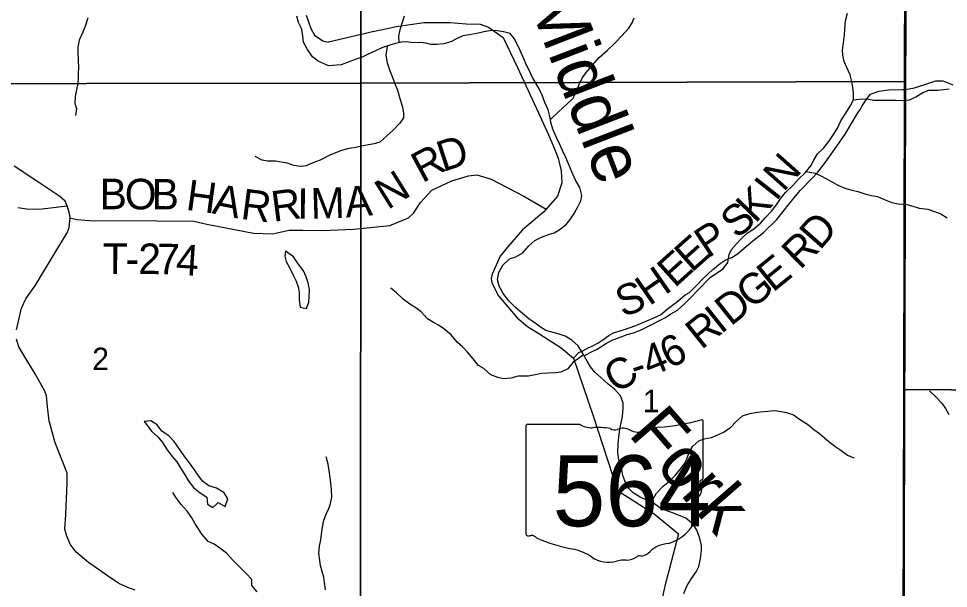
# Model space of a CAD drawing. Extents: x 2043100 to 2470832, y 443715 to 810583.
# Drawn here: x 2282180 to 2291305, y 601285 to 606876 of the extents above; entities that cross this region are included whole.
import ezdxf

# ---------------------------------------------------------------- set-up
doc = ezdxf.new("R2010")
doc.units = 0
for name, color, linetype in [('GM_X_County_Road', 7, 'Continuous'), ('GM_X_County_Road_Text', 7, 'Continuous'), ('GM_X_Minor_Lake', 7, 'Continuous'), ('GM_X_Minor_River', 7, 'Continuous'), ('GM_X_Minor_River_Text', 7, 'Continuous'), ('GM_X_Section', 7, 'Continuous'), ('GM_X_Section_Text', 7, 'Continuous'), ('GM_X_State_Location', 7, 'Continuous'), ('GM_X_State_Route', 7, 'Continuous'), ('GM_X_State_Shield', 7, 'Continuous'), ('GM_X_Township', 7, 'Continuous'), ('GM_X_Township_Road', 7, 'Continuous'), ('GM_X_Township_Road_Text', 7, 'Continuous'), ('GM_X_Township_ROW', 7, 'Continuous')]:
    doc.layers.add(name, color=color, linetype=linetype)

msp = doc.modelspace()

# ---------------------------------------------------------------- linework, layer by layer
at = {"layer": 'GM_X_County_Road'}
for points in [[(2290851.7, 606180.1), (2290884.8, 606180.5), (2290971, 606197.2), (2291123.7, 606247.3), (2291183.3, 606264), (2291250.1, 606264), (2291347.8, 606227.6)], [(2287626.9, 603543.5), (2287679.5, 603599.7), (2287709.3, 603614), (2287771, 603644.6), (2287808.9, 603661), (2287864.6, 603689.6), (2287912.2, 603724), (2287971.9, 603764.7), (2288019.6, 603791.1), (2288117.3, 603822.1), (2288238.9, 603863.3), (2288406.2, 603934.9), (2288479.9, 603969.6), (2288545.3, 604024.3), (2288648.6, 604103.4), (2288721.9, 604166.2), (2288765.7, 604188.6), (2288831.1, 604255.3), (2288902.3, 604330.1), (2288993.5, 604413.1), (2289065, 604471.8), (2289114.6, 604506.3), (2289152.5, 604520.7), (2289180.4, 604533), (2289234, 604567.5), (2289386.8, 604695.1), (2289492, 604776.2), (2289622.7, 604905.6), (2289747.2, 605063), (2289849.9, 605190.2), (2289966.7, 605311.5), (2290022.2, 605368.1), (2290099.2, 605468.9), (2290188, 605590), (2290292.5, 605741.2), (2290416.4, 605952.7), (2290444.1, 605989), (2290459.8, 606021.2), (2290499.2, 606077.6), (2290541.7, 606135.2), (2290622.8, 606163.8), (2290715.8, 606178.1), (2290851.7, 606180.1)]]:
    msp.add_lwpolyline(points, dxfattribs=at)
at = {"layer": 'GM_X_Minor_Lake'}
for points in [[(2284799.8, 604593.6), (2284792, 604543.5), (2284804.3, 604493.5), (2284840.7, 604425.6), (2284879.1, 604351.6), (2284903.4, 604299.7), (2284927.7, 604233.7), (2284934, 604181.7), (2284934.3, 604115.6), (2284944.6, 604043.5), (2284989.2, 604033.7)], [(2284989.2, 604033.7), (2285006.8, 604029.8), (2285026.6, 604093.9), (2285030.4, 604146), (2285036.1, 604216.1), (2285021.8, 604284.2), (2285003.5, 604342.2), (2284977.1, 604400.1), (2284924.7, 604468), (2284876.3, 604539.9), (2284799.8, 604593.6)], [(2284119.6, 602109.3), (2284139, 602127.4), (2284205.4, 602089.7), (2284233.1, 602161.9), (2284198.8, 602223.8), (2284122.4, 602269.5), (2284048.1, 602291.2), (2283985.7, 602337), (2283943.4, 602394.9), (2283907, 602448.8), (2283858.6, 602516.7), (2283810.2, 602574.6), (2283751.7, 602660.4), (2283705.3, 602726.3), (2283654.9, 602780.2), (2283586.6, 602825.9), (2283540.2, 602889.8), (2283477.8, 602927.6), (2283411.7, 602923.3)], [(2283411.7, 602923.3), (2283488.3, 602825.5), (2283544.7, 602771.7), (2283591, 602717.8), (2283637.5, 602643.9), (2283685.9, 602578), (2283732.3, 602526.2), (2283772.6, 602462.3), (2283809, 602406.3), (2283845.4, 602342.4), (2283897.8, 602274.6), (2283960.2, 602222.8), (2284026.5, 602181), (2284032.8, 602110.9), (2284085.1, 602077.1), (2284119.6, 602109.3)]]:
    msp.add_lwpolyline(points, dxfattribs=at)
at = {"layer": 'GM_X_Minor_River'}
for points in [[(2282860.8, 606882.2), (2282835.1, 606808), (2282809.3, 606743.8), (2282773.6, 606663.5), (2282761.8, 606597.4), (2282762, 606547.3), (2282764.4, 606463.2), (2282766.7, 606397.2), (2282764.9, 606341.1), (2282765.2, 606291), (2282761.4, 606238.9), (2282747.6, 606176.8), (2282735.9, 606110.6), (2282730.2, 606044.5), (2282746.4, 605994.5), (2282738.7, 605926.4)], [(2285222.5, 606414), (2285118.4, 606457.5), (2285064.1, 606501.3), (2285015.6, 606573.2), (2284977.2, 606645.2), (2284968.9, 606703.2), (2284960.6, 606771.3), (2284928.2, 606837.2), (2284909.9, 606899.2)], [(2285915.1, 606639.5), (2285910.6, 606707.9), (2285928.1, 606780.1), (2285947.6, 606842.3), (2285967.2, 606902.5)], [(2287399.6, 605885.3), (2287482.4, 605965), (2287553.9, 606031.5), (2287621.4, 606094), (2287654.9, 606162.3), (2287682.4, 606228.6), (2287709.9, 606290.9), (2287751.5, 606347.2), (2287812.9, 606419.7), (2287878.3, 606494.2), (2287957.8, 606564.8), (2288029.2, 606631.4), (2288100.6, 606707.9), (2288168.1, 606782.4), (2288201.7, 606834.7), (2288221.3, 606884.9)], [(2287730.2, 603566.3), (2287788.7, 603600), (2287856.4, 603632.5), (2287940, 603683.1), (2288003.7, 603721.5), (2288083.4, 603750.1), (2288151.1, 603774.5), (2288215, 603793), (2288282.7, 603817.4), (2288336.5, 603845.8), (2288527.6, 603943.2), (2288581.3, 603977.5), (2288645, 604014), (2288714.5, 604076.5), (2288782, 604141), (2288841.5, 604207.5), (2288966.5, 604334.5), (2289018.2, 604372.8), (2289095.8, 604419.4), (2289139.3, 604483.8), (2289154.7, 604560), (2289176.4, 604610.2), (2289225.9, 604664.5), (2289275.5, 604716.9), (2289329.1, 604769.3), (2289396.7, 604813.8), (2289462.3, 604868.3), (2289505.9, 604920.7), (2289567.4, 604987.1), (2289616.9, 605049.5), (2289656.5, 605105.9), (2289708, 605170.3), (2289773.5, 605234.8), (2289838.9, 605303.3), (2289898.5, 605363.8), (2289953.9, 605430.2), (2289983.5, 605486.4), (2290021, 605548.8), (2290082.6, 605607.2), (2290130.1, 605671.6), (2290177.6, 605738), (2290217.1, 605800.3), (2290250.6, 605872.6), (2290300, 605947.1), (2290341.5, 606015.4), (2290373, 606079.7), (2290372.5, 606145.8), (2290366.1, 606203.8), (2290355.7, 606271.8), (2290341.3, 606325.8), (2290306.8, 606397.7), (2290282.5, 606453.6), (2290268, 606517.6), (2290265.7, 606567.6), (2290275.2, 606639.8), (2290284.6, 606717.9), (2290288.2, 606770), (2290295.6, 606854.2), (2290315.1, 606930.4)], [(2287640.9, 605297.2), (2287610.4, 605371.1), (2287577.9, 605451), (2287551.5, 605512.9), (2287517, 605582.7), (2287490.7, 605640.6), (2287454.2, 605714.5), (2287421.7, 605792.4), (2287405.3, 605848.3), (2287394.8, 605916.4), (2287378.4, 605980.3), (2287345.9, 606054.2), (2287317.4, 606124.1), (2287287, 606194), (2287222.3, 606297.8), (2287189.8, 606369.6), (2287161.5, 606425.5), (2287137.1, 606481.4), (2287106.6, 606557.3), (2287045.8, 606677.1), (2287003.5, 606730.9), (2286939.4, 606746.5), (2286877.4, 606756.1), (2286825.4, 606759.8), (2286745.6, 606747.3), (2286675.8, 606730.8), (2286603.9, 606718.3), (2286540, 606707.9), (2286478.3, 606677.5), (2286420.6, 606649.1), (2286352.8, 606628.6), (2286284.9, 606622.2), (2286226.9, 606621.8), (2286174.9, 606633.5), (2286124.9, 606641.2), (2286047, 606638.7), (2285990.9, 606648.3), (2285937, 606643.9), (2285865.2, 606629.5), (2285803.4, 606609), (2285743.6, 606588.6), (2285675.9, 606556.2), (2285604.2, 606523.7), (2285552.4, 606499.3), (2285482.6, 606474.8), (2285414.9, 606448.4), (2285345.1, 606421.9), (2285222.5, 606414)], [(2285797.4, 606607), (2285784, 606518.8), (2285796.6, 606442.8), (2285819, 606372.8), (2285851.6, 606290.9), (2285874, 606231), (2285898.4, 606173.1), (2285922.9, 606093.2), (2285945.4, 606021.2), (2285957.9, 605951.2), (2285956.2, 605901.1), (2285922.6, 605848.8), (2285851.2, 605778.3), (2285797.6, 605727.9), (2285726.1, 605663.3), (2285670.2, 605647), (2285612.4, 605638.6), (2285544.5, 605624.1), (2285472.7, 605607.7), (2285420.8, 605601.3), (2285339, 605578.8), (2285233.5, 605534.8)], [(2290372.2, 606078.1), (2290456.9, 606088.2), (2290520.8, 606084.7), (2290572.9, 606075), (2290788.7, 606076.4), (2290858.6, 606072.8), (2290924.5, 606079.2), (2290986.3, 606107.7), (2291055.9, 606152.2), (2291113.7, 606172.6), (2291199.6, 606173.1), (2291257.5, 606181.5), (2291311.4, 606185.9)], [(2285233.5, 605534.8), (2285138.7, 605488.3), (2285068.7, 605459.9), (2285002.6, 605431.6), (2284948.5, 605425.4), (2284882.3, 605435.1), (2284814, 605456.8), (2284757.9, 605468.6), (2284699.7, 605476.4), (2284621.5, 605476), (2284569.3, 605485.8), (2284501, 605523.5)], [(2289907.9, 605375), (2289996.4, 605358.4), (2290046.5, 605336.7), (2290116.7, 605301.1), (2290172.9, 605267.4), (2290227, 605237.7), (2290297.2, 605208.1), (2290359.2, 605192.5), (2290415.3, 605178.8), (2290485.4, 605157.2), (2290551.4, 605141.7), (2290609.5, 605130), (2290669.6, 605104.4), (2290749.7, 605070.8), (2290813.8, 605059.2), (2290895.7, 605051.8), (2290955.8, 605036.1), (2291017.9, 605014.5), (2291101.9, 605005), (2291170, 604983.4), (2291230.1, 604959.8), (2291294.3, 604920.2)], [(2288708.4, 601235), (2288739.9, 601313.2), (2288791.3, 601391.7), (2288828.9, 601446), (2288854.5, 601500.2), (2288871.9, 601576.4), (2288881.3, 601656.6), (2288883, 601706.7), (2288862.4, 601788.6), (2288836, 601854.5), (2288799.6, 601914.4), (2288727.2, 601974), (2288657.1, 602003.6), (2288597, 602025.2), (2288526.9, 602052.8), (2288472.8, 602076.5), (2288398.5, 602130.1), (2288346.4, 602149.8), (2288280.2, 602181.4), (2288210, 602221), (2288161.7, 602272.7), (2288129.2, 602340.6), (2288110.9, 602392.6), (2288098.5, 602450.5), (2288082.1, 602502.5), (2288067.7, 602564.5), (2288059.3, 602620.5), (2288064.7, 602702.6), (2288072.3, 602768.8), (2288081.7, 602848.9), (2288093.3, 602909.1), (2288106.8, 602973.3), (2288112.3, 603051.4), (2288113.9, 603101.5), (2288087.4, 603173.4), (2288027, 603241.1), (2287962.7, 603292.7), (2287894.3, 603354.4), (2287836, 603408.1), (2287793.7, 603459.8), (2287759.3, 603515.7), (2287716.8, 603589.5), (2287672.3, 603665.3), (2287610, 603719), (2287543.8, 603758.6), (2287475.7, 603784.2), (2287425.6, 603795.9), (2287353.6, 603815.5), (2287301.4, 603847.2), (2287249.2, 603886.9), (2287186.9, 603930.5), (2287124.6, 603982.2), (2287056.3, 604039.8), (2286991.8, 604107.5), (2286935.4, 604177.2), (2286896.9, 604249.1), (2286880.5, 604313.1), (2286894, 604385.2), (2286931.5, 604455.6), (2286999, 604518.1), (2287060.8, 604538.5), (2287128.4, 604579), (2287185.9, 604647.4), (2287245.5, 604697.9), (2287311.2, 604730.3), (2287380.9, 604758.8), (2287434.8, 604773.2), (2287486.5, 604803.6), (2287554.1, 604854), (2287593.7, 604904.4), (2287631.3, 604962.7), (2287670.7, 605037), (2287698.3, 605089.3), (2287708, 605141.4), (2287687.4, 605219.4), (2287640.9, 605297.2)], [(2287725.1, 603575.1), (2287675.2, 603541.2), (2287621.5, 603504.8), (2287570, 603438.4), (2287502.3, 603405.9), (2287448.4, 603399.6), (2287372.5, 603397.1), (2287312.6, 603392.7), (2287248.7, 603380.2), (2287182.9, 603365.8), (2287083, 603367.2), (2287009.2, 603348.7), (2286935.3, 603342.2), (2286883.2, 603353.9), (2286815.1, 603381.5), (2286744.7, 603441.1), (2286692.6, 603472.8), (2286640.2, 603536.5), (2286585.8, 603602.3), (2286535.4, 603654), (2286483.2, 603699.7), (2286426.7, 603771.5), (2286354.4, 603831.1), (2286302.1, 603868.8), (2286252, 603894.5), (2286191.8, 603930.2), (2286131.4, 603997.8), (2286077.2, 604037.6), (2286020.9, 604075.2), (2285954.7, 604122.9), (2285888.3, 604184.5), (2285832, 604230.2)], [(2291120.4, 603222.9), (2291180.7, 603163.2), (2291241.1, 603101.5), (2291275.4, 603049.7), (2291309.8, 602989.8)], [(2288391.6, 602132.7), (2288439.8, 602218.4), (2288505.3, 602287), (2288570.8, 602341.4), (2288624.4, 602393.8), (2288670, 602448.2), (2288713.5, 602504.6), (2288737.2, 602554.8), (2288762.6, 602627), (2288796.2, 602681.3), (2288855.8, 602731.8), (2288907.6, 602752.1), (2288979.5, 602766.6), (2289049.2, 602795.1), (2289103, 602819.5), (2289170.6, 602867.9), (2289222.2, 602922.3), (2289285.7, 602978.8), (2289357.5, 603001.3), (2289409.4, 603011.7), (2289461.3, 603018), (2289533.2, 603024.5), (2289597.1, 603028.9), (2289665.1, 603021.3), (2289717.1, 603009.6), (2289785.2, 602988), (2289845.4, 602946.4), (2289923.7, 602894.8), (2289984, 602845.2), (2290040.2, 602805.4), (2290116.6, 602737.9), (2290189, 602680.2), (2290239.2, 602648.5), (2290313.5, 602592.9), (2290377.6, 602567.3)], [(2285191.5, 601269.2), (2285181, 601341.2), (2285176.6, 601395.3), (2285160.2, 601451.2), (2285143.8, 601509.2), (2285135.5, 601559.2), (2285127, 601631.3), (2285132.5, 601699.4), (2285146.2, 601761.5), (2285153.8, 601817.7), (2285163.4, 601885.8), (2285177, 601954), (2285198.6, 602012.2), (2285224.3, 602068.5), (2285240, 602118.6), (2285253.7, 602180.8), (2285249.2, 602250.9), (2285242.7, 602318.9), (2285236.4, 602370.9), (2285227.9, 602443), (2285217.4, 602505), (2285198.9, 602576.9)], [(2284520, 601250.8), (2284469.5, 601312.6), (2284469.1, 601370.6), (2284414.6, 601430.4), (2284344, 601498), (2284281.4, 601561.7), (2284220.8, 601629.4), (2284164.4, 601673), (2284097.9, 601718.7), (2284041.6, 601746.3), (2283977, 601816), (2283946.6, 601867.9), (2283914.2, 601919.7), (2283879.7, 601975.6), (2283835.2, 602041.4), (2283776.6, 602107.1), (2283726.1, 602172.8), (2283693.6, 602224.7)]]:
    msp.add_lwpolyline(points, dxfattribs=at)
at = {"layer": 'GM_X_Section'}
for points in [[(2285545.2, 611577.5), (2285539.4, 606241.2), (2280148, 606235.5), (2280143.2, 611575.7)], [(2290886.4, 611511.8), (2290881.7, 608528.4), (2290875.5, 606259.3), (2285539.4, 606241.2), (2285545.2, 611577.5)], [(2290881.7, 608528.4), (2295598, 608504.4), (2295541.7, 603205.3), (2290867.3, 603235.9), (2290875.5, 606259.3)], [(2279943.9, 606237.1), (2280148, 606235.5), (2285539.4, 606241.2), (2285534.7, 600970.8), (2279947.8, 600975)], [(2290875.5, 606259.3), (2290867.3, 603235.9), (2290860.2, 600886.8), (2285534.7, 600970.8), (2285539.4, 606241.2)], [(2295541.7, 603205.3), (2295481.1, 597922.3), (2290850.4, 597973.4), (2290860.2, 600886.8), (2290867.3, 603235.9)]]:
    msp.add_lwpolyline(points, close=True, dxfattribs=at)
at = {"layer": 'GM_X_State_Route'}
for points in [[(2285003, 606910.4), (2285048.2, 606779.5), (2285085.4, 606714.1), (2285164.4, 606659.4), (2285218.6, 606646.4), (2285221.7, 606647.1)], [(2285221.7, 606647.1), (2285652.7, 606748.3), (2285672.9, 606752.6), (2285890.2, 606799.3), (2286158, 606838.8), (2286414.6, 606838), (2286573.2, 606825.1), (2286709.7, 606819.9), (2286790.4, 606793.4), (2286936.9, 606692), (2287077.4, 606396), (2287281.1, 605952.7), (2287379.6, 605734.9)], [(2287379.6, 605734.9), (2287424, 605636.6), (2287448.5, 605573.4), (2287474.9, 605505.2), (2287505.5, 605383.5), (2287510, 605263.2), (2287468.5, 605133.8), (2287357.5, 605007.4), (2287333.8, 604980.5), (2287126.8, 604802), (2286977.9, 604632.5), (2286907.3, 604544.1), (2286827.2, 604367.9), (2286817.3, 604326.6), (2286823.1, 604281.7), (2286888.1, 604156.8), (2287071.3, 603938.3), (2287175.3, 603854.3), (2287287, 603784.6), (2287503.8, 603646.1), (2287626.9, 603543.5), (2287820, 602978.4), (2288057.1, 602243.8), (2288416.7, 602015.1), (2288655.4, 601819.9), (2288526, 601318.2)], [(2288526, 601318.2), (2288504.6, 601235.2), (2288439.1, 600906.8), (2288409.4, 600758), (2288669.6, 600148.2), (2288769, 599651.2), (2288602.9, 599036.1), (2288432.9, 598324.7), (2288544.7, 597635.5), (2288638.3, 597308.7), (2288597.6, 597071.3), (2288590.8, 596758.4), (2288599.3, 596744.4), (2289115.9, 596296.8), (2289499.6, 595795.2), (2289517.3, 595772.2)]]:
    msp.add_lwpolyline(points, dxfattribs=at)
at = {"layer": 'GM_X_State_Shield'}
for p, q in [((2287159.2, 602876.3), (2287159.2, 601819.7)), ((2287685.9, 602894.5), (2287176.3, 602894.5)), ((2288899.4, 602367.9), (2288899.4, 602920.7)), ((2288899.2, 602368.1), (2288899.4, 602367.9))]:
    msp.add_line(p, q, dxfattribs=at)
for centre, major_axis, start_param, end_param in [((2288279.5, 604335), (1845.5, 0), 4.814394, 5.042369), ((2288880.1, 602923), (19.4, 0), 6.141152, 7.989035), ((2287179.1, 602878.6), (20.2, 0), 1.712693, 3.28349), ((2287807.3, 603017.2), (195.5, 0), 4.042523, 4.731795), ((2287872.1, 602301.3), (702, 0), 1.404758, 1.657858), ((2288031.5, 602884), (56.4, 0), 3.836095, 5.185415), ((2288114.3, 602761.9), (117.3, 0), 0.950623, 2.079405), ((2288265.7, 602929.4), (141.1, 0), 4.081561, 5.145723), ((2288514.9, 602571.8), (371.3, 0), 1.699011, 2.107814), ((2288894.9, 602327.4), (30, 0), 1.883978, 3.671073), ((2288704.2, 602257.5), (180, 0), 5.934695, 6.695948), ((2288878.7, 602365.8), (20.7, 0), 5.05454, 6.418171), ((2288968.8, 602136.6), (130.9, 0), 2.387724, 3.262537), ((2288382.9, 602066.3), (461.6, 0), 5.101752, 6.440018), ((2287179.3, 601817.4), (20.3, 0), 3.00124, 4.508301), ((2287182.4, 601925.5), (155.2, 0), 4.665946, 4.897461), ((2287214.1, 601758.7), (56, 0), 0.519207, 1.627899), ((2287920.7, 602708.1), (1332.7, 0), 4.195997, 4.488961), ((2287523.4, 601345), (417, 0), 0.823519, 1.323587), ((2288577.5, 601523), (252.8, 0), 1.647645, 2.488434), ((2287974.4, 601753.5), (264.6, 0), 4.026481, 4.996735), ((2288127.3, 601388.1), (217.4, 0), 1.495662, 1.94098), ((2288146.6, 601674.3), (141, 0), 4.691044, 5.507374), ((2288274.1, 601572), (39.7, 0), 1.147584, 2.315152), ((2288257.2, 601717.3), (149.1, 0), 4.937069, 5.64225)]:
    msp.add_ellipse(centre, major_axis=major_axis, ratio=0.8, start_param=start_param, end_param=end_param, dxfattribs=at)
at = {"layer": 'GM_X_Township'}
for points in [[(2309928.5, 582079.5), (2307256.1, 582121.7), (2303069.1, 582188), (2302644.1, 582194.8), (2297884.2, 582270.4), (2291370.4, 582373.3), (2290742.2, 582400.2), (2290717.9, 585069.1), (2290786.2, 589239.2), (2290845.7, 592873.4), (2290884.8, 606180.5), (2290908.6, 610788.9), (2290899.4, 614058.6), (2290899.6, 618866.7), (2291835.5, 618849.9), (2297253.5, 618752.7), (2300671.4, 618691.5), (2300678.9, 619573.7), (2300717.2, 624094), (2303047.6, 624077.4), (2305185.1, 624062.2), (2306889.7, 624048.2), (2310832.4, 624021.7)], [(2290908.6, 610788.9), (2290884.8, 606180.5), (2290845.7, 592873.4), (2290786.2, 589239.2), (2290717.9, 585069.1), (2289256.3, 585067), (2285480.9, 585061.6), (2284689.1, 585074.9), (2282808.1, 585106.6), (2281244.7, 585132.8)]]:
    msp.add_lwpolyline(points, dxfattribs=at)
at = {"layer": 'GM_X_Township_Road'}
for points in [[(2282160.3, 603823.4), (2282208.8, 604034.2), (2282252.1, 604126.8), (2282345.2, 604261.8), (2282529.1, 604563.9), (2282655.7, 604773.3), (2282677.3, 604825.6), (2282686.6, 604919.9), (2282680.2, 604964), (2282657.2, 605040.4), (2282635.3, 605085.9), (2282582.8, 605131.6), (2282357.5, 605280.1), (2282136.1, 605426.7)], [(2282686.6, 604919.9), (2282750.8, 604904.4), (2282875, 604893.3), (2283535.8, 604890.5), (2283900.3, 604887.3), (2284028.6, 604858.2), (2284485.9, 604769.6), (2284670.1, 604763.1), (2284836, 604798.4), (2284968.2, 604799.5), (2285156.4, 604795.7), (2285468, 604810.7), (2285823, 604846.9), (2286006.3, 604920.7), (2286053.8, 604967.2), (2286124.8, 605070.1), (2286235.6, 605191.3), (2286430.7, 605285.2), (2286596.2, 605334.8), (2286676.2, 605343.5), (2286818.6, 605300.8), (2287138.3, 605133.4), (2287357.5, 605007.4)], [(2283325.2, 601266.9), (2283252.9, 601292.4), (2283168.5, 601329.8), (2283096, 601379.3), (2282866.5, 601539.9), (2282745.6, 601639.2), (2282685, 601718.9), (2282650.3, 601806.8), (2282633.8, 601866.8), (2282642.7, 602011.2), (2282656.4, 602316), (2282655.6, 602416.2), (2282610.7, 602532.1), (2282537.2, 602713.9), (2282479.5, 602927.9), (2282462.4, 603066.1), (2282453.6, 603174.3), (2282437.2, 603220.2), (2282341.8, 603389.9), (2282268.9, 603507.5), (2282183.6, 603655.2), (2282159, 603731.2)]]:
    msp.add_lwpolyline(points, dxfattribs=at)
at = {"layer": 'GM_X_Township_ROW'}
msp.add_lwpolyline([(2282173.2, 605022.1), (2282279.4, 605006.9), (2282409.6, 605009.9), (2282657.2, 605040.4)], dxfattribs=at)

# ---------------------------------------------------------------- texts
at = {"layer": 'GM_X_County_Road_Text'}
for s, rotation, p in [('N', 48.45116, (2289686.9, 605167.5)), ('I', 51.71077, (2289613.5, 605074.3)), ('K', 45.88572, (2289407.8, 604859.7)), ('S', 40.15939, (2289229.2, 604706.8)), ('D', 48.82293, (2290043.3, 604594.9)), ('P', 33.56883, (2288943.9, 604519.2)), ('E', 41.5919, (2288784.8, 604377)), ('R', 44.50237, (2289850.6, 604404.3)), ('E', 41.95857, (2288618.3, 604227.3)), ('E', 39.11635, (2289582.3, 604183.3)), ('H', 34.83759, (2288369.8, 604051.2)), ('G', 38.77712, (2289375, 604016.7)), ('S', 20.4743, (2288107.6, 603942.4)), ('D', 38.70247, (2289168.6, 603851.4)), ('I', 38.70328, (2289072.5, 603774.4)), ('R', 38.70064, (2288880.2, 603620.3)), ('6', 25.57944, (2288563.8, 603436.1)), ('4', 21.79535, (2288372.4, 603358.8)), ('C', 32.00331, (2288044.3, 603190.8)), ('-', 18.18809, (2288236, 603313.3))]:
    msp.add_text(s, height=300, rotation=rotation, dxfattribs=at).set_placement(p)
at = {"layer": 'GM_X_Minor_River_Text'}
for s, height, rotation, p in [('Middle', 499.95, 291.00895, (2287174.9, 607052.7)), ('Fork', 499.96, 311.01038, (2288154.8, 602795.2))]:
    msp.add_text(s, height=height, rotation=rotation, dxfattribs=at).set_placement(p)
at = {"layer": 'GM_X_Section_Text'}
for s, p in [('2', (2282902.4, 603426.5)), ('1', (2288305.6, 603013.4))]:
    msp.add_text(s, height=220.8, rotation=0.00001, dxfattribs=at).set_placement(p)
at = {"layer": 'GM_X_State_Location'}
msp.add_text('564', height=0.0000833, rotation=0.00001, dxfattribs=at).set_placement((2287656.6, 602205))
for s in ['s', 'r']:
    msp.add_text(s, height=0.0000833, dxfattribs=at).set_placement((2288009.9, 602278.2))
at = {"layer": 'GM_X_State_Shield'}
msp.add_text('564', height=696.1, dxfattribs=at).set_placement((2287420.7, 601894.2))
at = {"layer": 'GM_X_Township_Road_Text'}
for s, rotation, p in [('D', 18.07093, (2286345, 605370)), ('R', 28.20771, (2286140.8, 605259.1)), ('B', 359.71899, (2282974.6, 605006.2)), ('O', 359.71585, (2283221, 605005)), ('B', 359.66045, (2283484.9, 605003.7)), ('N', 32.01798, (2285801.7, 604994.8)), ('H', 352.14345, (2283813.3, 605001.4)), ('A', 348.88939, (2284070.4, 604966.1)), ('I', 359.35213, (2284912.8, 604912.4)), ('M', 1.89798, (2285050.5, 604911.2)), ('A', 5.04785, (2285393.9, 604923)), ('R', 352.82712, (2284351.7, 604911.6)), ('R', 7.46533, (2284679.6, 604881.1)), ('T', 359.73857, (2283005.4, 604371.2)), ('2', 359.58369, (2283352.8, 604369.5)), ('7', 359.0945, (2283536.9, 604368.2)), ('4', 356.13573, (2283717.6, 604365.5)), ('-', 359.71118, (2283229.8, 604370.2))]:
    msp.add_text(s, height=300, rotation=rotation, dxfattribs=at).set_placement(p)

doc.saveas('drawing.dxf')
